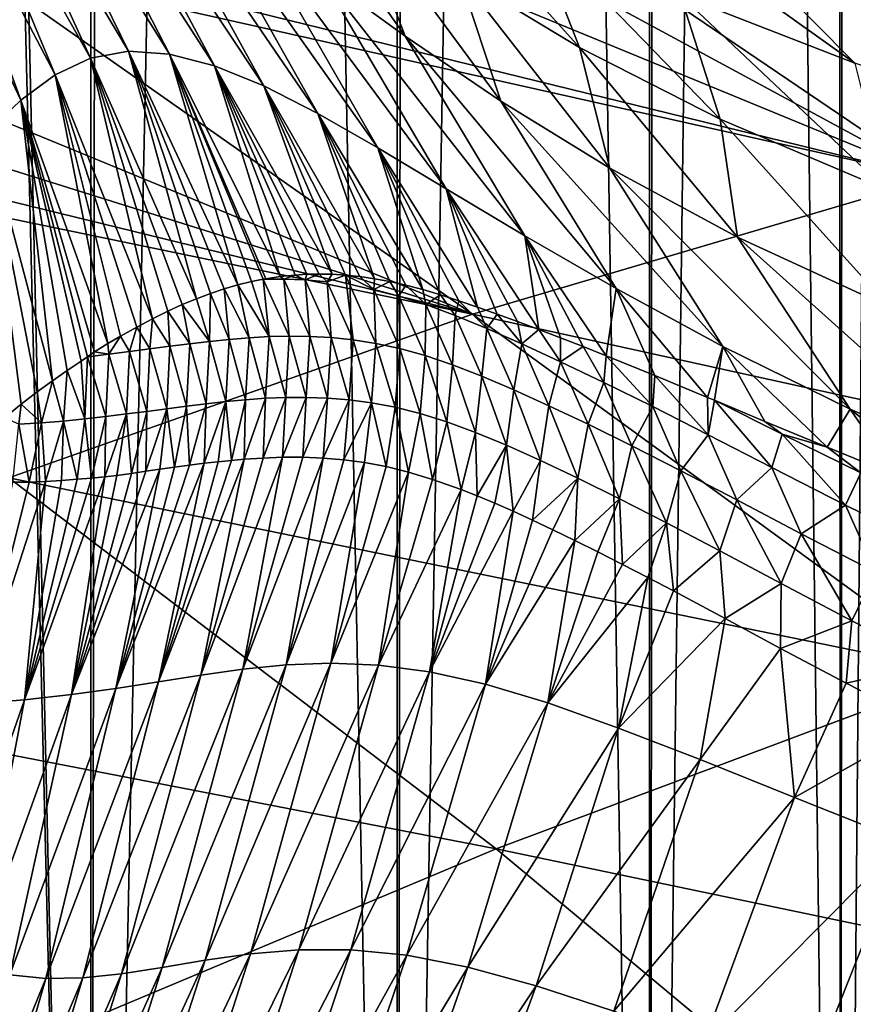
# Model space of a CAD drawing. Header units: metres. Extents: x -106 to 264, y -111 to 81.
# Tile 432 of 549: x 213.37 to 216.33, y 34.67 to 38.17. Entities that reach past the tile are written whole.
import ezdxf

# ---------------------------------------------------------------- set-up
doc = ezdxf.new("R2010")
doc.units = ezdxf.units.M
doc.layers.add('solid_20422013', color=7, linetype='CONTINUOUS')

msp = doc.modelspace()

# ---------------------------------------------------------------- linework, layer by layer
at = {"layer": 'solid_20422013'}
for points in [[(212.332138, 28.6, 11.699291), (213.616867, 28.6, 10.176958), (212.431763, 80.599998, 11.595023)], [(213.617081, 28.6, -10.176676), (212.332336, 28.6, -11.699088), (212.362701, 80.599998, -11.668878)], [(213.617081, 28.6, -10.176676), (212.362701, 80.599998, -11.668878), (213.625641, 80.599998, -10.165876)], [(213.616867, 28.6, 10.176958), (213.693375, 80.599998, 10.073905), (212.431763, 80.599998, 11.595023)], [(213.616867, 28.6, 10.176958), (214.706955, 28.6, 8.524329), (213.693375, 80.599998, 10.073905)], [(213.617081, 28.6, -10.176676), (213.625641, 80.599998, -10.165876), (214.703796, 80.599998, -8.528988)], [(214.707153, 28.6, -8.523974), (213.617081, 28.6, -10.176676), (214.703796, 80.599998, -8.528988)], [(214.706955, 28.6, 8.524329), (214.764145, 80.599998, 8.424852), (213.693375, 80.599998, 10.073905)], [(214.707153, 28.6, -8.523974), (214.703796, 80.599998, -8.528988), (215.596176, 80.599998, -6.762979)], [(214.706955, 28.6, 8.524329), (215.603226, 28.6, 6.74699), (214.764145, 80.599998, 8.424852)], [(215.603409, 28.6, -6.74657), (214.707153, 28.6, -8.523974), (215.596176, 80.599998, -6.762979)], [(215.603226, 28.6, 6.74699), (215.643997, 80.599998, 6.651483), (214.764145, 80.599998, 8.424852)], [(215.603409, 28.6, -6.74657), (215.596176, 80.599998, -6.762979), (216.271927, 80.599998, -4.917704)], [(215.603226, 28.6, 6.74699), (216.280167, 28.6, 4.890793), (215.643997, 80.599998, 6.651483)], [(216.280319, 28.6, -4.890322), (215.603409, 28.6, -6.74657), (216.271927, 80.599998, -4.917704)], [(216.280167, 28.6, 4.890793), (216.306488, 80.599998, 4.802981), (215.643997, 80.599998, 6.651483)], [(216.280319, 28.6, -4.890322), (216.271927, 80.599998, -4.917704), (216.733643, 80.599998, -2.992233)], [(216.280167, 28.6, 4.890793), (216.740433, 28.6, 2.955278), (216.306488, 80.599998, 4.802981)], [(216.740524, 28.6, -2.95477), (216.280319, 28.6, -4.890322), (216.733643, 80.599998, -2.992233)], [(216.740433, 28.6, 2.955278), (216.75386, 80.599998, 2.878128), (216.306488, 80.599998, 4.802981)], [(213.617691, 38.032314, 66.552559), (213.044495, 39.046223, 60.366653), (213.125137, 39.107082, 66.959908)], [(213.752319, 38.057129, 72.7192), (213.125137, 39.107082, 66.959908), (213.23262, 39.116253, 73.183121)], [(213.752319, 38.057129, 72.7192), (213.617691, 38.032314, 66.552559), (213.125137, 39.107082, 66.959908)], [(213.898422, 38.047234, 78.528458), (213.23262, 39.116253, 73.183121), (213.368317, 39.075317, 79.051506)], [(213.898422, 38.047234, 78.528458), (213.752319, 38.057129, 72.7192), (213.23262, 39.116253, 73.183121)], [(216.452286, 39.112495, 158.461594), (215.651917, 38.980938, 160.421265), (218.239243, 37.977776, 163.61705)], [(214.057907, 38.005306, 84.033554), (213.368317, 39.075317, 79.051506), (213.530807, 38.990345, 84.615692)], [(214.057907, 38.005306, 84.033554), (213.898422, 38.047234, 78.528458), (213.368317, 39.075317, 79.051506)], [(213.491623, 37.972954, 60.017895), (212.984863, 38.93922, 53.44453), (213.044495, 39.046223, 60.366653)], [(213.617691, 38.032314, 66.552559), (213.491623, 37.972954, 60.017895), (213.044495, 39.046223, 60.366653)], [(214.232666, 37.934093, 89.288734), (213.530807, 38.990345, 84.615692), (213.718658, 38.867474, 89.926849)], [(214.232666, 37.934093, 89.288734), (214.057907, 38.005306, 84.033554), (213.530807, 38.990345, 84.615692)], [(215.651917, 38.980938, 160.421265), (214.834793, 38.810173, 162.396957), (218.239243, 37.977776, 163.61705)], [(213.369843, 37.883064, 53.162056), (212.940002, 38.79232, 46.237568), (212.984863, 38.93922, 53.44453)], [(213.491623, 37.972954, 60.017895), (213.369843, 37.883064, 53.162056), (212.984863, 38.93922, 53.44453)], [(214.424591, 37.836327, 94.34787), (213.718658, 38.867474, 89.926849), (213.930481, 38.712826, 95.035347)], [(214.424591, 37.836327, 94.34787), (214.232666, 37.934093, 89.288734), (213.718658, 38.867474, 89.926849)], [(215.141022, 38.86441, 127.75309), (216.331726, 38.014317, 130.764633), (215.712769, 38.256413, 127.6987)], [(215.141022, 38.86441, 127.75309), (215.727844, 38.624527, 130.76767), (216.331726, 38.014317, 130.764633)], [(214.2146, 38.848026, 109.038879), (214.735214, 38.110905, 109.315933), (214.434372, 38.32967, 104.72863)], [(214.2146, 38.848026, 109.038879), (214.552475, 38.587524, 113.404549), (214.735214, 38.110905, 109.315933)], [(213.369843, 37.883064, 53.162056), (213.24791, 37.766994, 46.033226), (212.940002, 38.79232, 46.237568)], [(214.521881, 38.735996, 163.150024), (216.611008, 37.606918, 167.547653), (214.834793, 38.810173, 162.396957)], [(216.611008, 37.606918, 167.547653), (218.239243, 37.977776, 163.61705), (214.834793, 38.810173, 162.396957)], [(214.729172, 38.765556, 120.697327), (215.354004, 38.070992, 121.525307), (214.92659, 38.328129, 117.577553)], [(214.729172, 38.765556, 120.697327), (215.183746, 38.506844, 124.33709), (215.354004, 38.070992, 121.525307)], [(214.521881, 38.735996, 163.150024), (214.117538, 38.633446, 164.121201), (216.611008, 37.606918, 167.547653)], [(214.637924, 37.714203, 99.244743), (213.930481, 38.712826, 95.035347), (214.167618, 38.531929, 99.968628)], [(214.637924, 37.714203, 99.244743), (214.424591, 37.836327, 94.34787), (213.930481, 38.712826, 95.035347)], [(214.117538, 38.633446, 164.121201), (213.324615, 38.411762, 166.021194), (216.611008, 37.606918, 167.547653)], [(215.727844, 38.624527, 130.76767), (217.050339, 37.781887, 133.550156), (216.331726, 38.014317, 130.764633)], [(215.727844, 38.624527, 130.76767), (216.405029, 38.397038, 133.513123), (217.050339, 37.781887, 133.550156)], [(214.552475, 38.587524, 113.404549), (215.074631, 37.88047, 113.731018), (214.735214, 38.110905, 109.315933)], [(214.552475, 38.587524, 113.404549), (214.92659, 38.328129, 117.577553), (215.074631, 37.88047, 113.731018)], [(214.880295, 37.569096, 103.983131), (214.167618, 38.531929, 99.968628), (214.434372, 38.32967, 104.72863)], [(214.880295, 37.569096, 103.983131), (214.637924, 37.714203, 99.244743), (214.167618, 38.531929, 99.968628)], [(215.183746, 38.506844, 124.33709), (215.853516, 37.816551, 125.211639), (215.354004, 38.070992, 121.525307)], [(215.183746, 38.506844, 124.33709), (215.712769, 38.256413, 127.6987), (215.853516, 37.816551, 125.211639)], [(213.324615, 38.411762, 166.021194), (213.193924, 38.372753, 166.333832), (216.611008, 37.606918, 167.547653)], [(213.193924, 38.372753, 166.333832), (212.482315, 38.14883, 168.033554), (214.973557, 37.123665, 171.451981)], [(216.611008, 37.606918, 167.547653), (213.193924, 38.372753, 166.333832), (214.973557, 37.123665, 171.451981)], [(215.159637, 37.402321, 108.5644), (214.434372, 38.32967, 104.72863), (214.735214, 38.110905, 109.315933)], [(215.159637, 37.402321, 108.5644), (214.880295, 37.569096, 103.983131), (214.434372, 38.32967, 104.72863)], [(214.92659, 38.328129, 117.577553), (215.461807, 37.642162, 117.960869), (215.074631, 37.88047, 113.731018)], [(214.92659, 38.328129, 117.577553), (215.354004, 38.070992, 121.525307), (215.461807, 37.642162, 117.960869)], [(215.712769, 38.256413, 127.6987), (216.443893, 37.565262, 128.600708), (215.853516, 37.816551, 125.211639)], [(215.712769, 38.256413, 127.6987), (216.331726, 38.014317, 130.764633), (216.443893, 37.565262, 128.600708)], [(212.482315, 38.14883, 168.033554), (212.102707, 38.021812, 168.938232), (214.973557, 37.123665, 171.451981)], [(215.483887, 37.215187, 112.989876), (214.735214, 38.110905, 109.315933), (215.074631, 37.88047, 113.731018)], [(215.483887, 37.215187, 112.989876), (215.159637, 37.402321, 108.5644), (214.735214, 38.110905, 109.315933)], [(213.993912, 37.17873, 67.005432), (213.617691, 38.032314, 66.552559), (213.752319, 38.057129, 72.7192)], [(214.140701, 37.227909, 72.951797), (213.752319, 38.057129, 72.7192), (213.898422, 38.047234, 78.528458)], [(214.043732, 37.197559, 69.041878), (213.993912, 37.17873, 67.005432), (213.752319, 38.057129, 72.7192)], [(214.092468, 37.213955, 71.0186), (214.043732, 37.197559, 69.041878), (213.752319, 38.057129, 72.7192)], [(214.140701, 37.227909, 72.951797), (214.092468, 37.213955, 71.0186), (213.752319, 38.057129, 72.7192)], [(215.354004, 38.070992, 121.525307), (215.915268, 37.39769, 121.96553), (215.461807, 37.642162, 117.960869)], [(215.354004, 38.070992, 121.525307), (215.853516, 37.816551, 125.211639), (215.915268, 37.39769, 121.96553)], [(212.102707, 38.021812, 168.938232), (211.770248, 37.906403, 169.729523), (214.973557, 37.123665, 171.451981)], [(213.838013, 37.107922, 60.597054), (213.491623, 37.972954, 60.017895), (213.617691, 38.032314, 66.552559)], [(213.891617, 37.134693, 62.80751), (213.838013, 37.107922, 60.597054), (213.617691, 38.032314, 66.552559)], [(213.943375, 37.158024, 64.935127), (213.891617, 37.134693, 62.80751), (213.617691, 38.032314, 66.552559)], [(213.993912, 37.17873, 67.005432), (213.943375, 37.158024, 64.935127), (213.617691, 38.032314, 66.552559)], [(214.290924, 37.257633, 78.793854), (213.898422, 38.047234, 78.528458), (214.057907, 38.005306, 84.033554)], [(214.189545, 37.239853, 74.883598), (214.140701, 37.227909, 72.951797), (213.898422, 38.047234, 78.528458)], [(214.230469, 37.248264, 76.481178), (214.189545, 37.239853, 74.883598), (213.898422, 38.047234, 78.528458)], [(214.239792, 37.24995, 76.842003), (214.230469, 37.248264, 76.481178), (213.898422, 38.047234, 78.528458)], [(214.290924, 37.257633, 78.793854), (214.239792, 37.24995, 76.842003), (213.898422, 38.047234, 78.528458)], [(214.474915, 37.265503, 85.441551), (214.057907, 38.005306, 84.033554), (214.232666, 37.934093, 89.288734)], [(214.34375, 37.26297, 80.765114), (214.290924, 37.257633, 78.793854), (214.057907, 38.005306, 84.033554)], [(214.385178, 37.265457, 82.278023), (214.34375, 37.26297, 80.765114), (214.057907, 38.005306, 84.033554)], [(214.428772, 37.266483, 83.836769), (214.385178, 37.265457, 82.278023), (214.057907, 38.005306, 84.033554)], [(214.474915, 37.265503, 85.441551), (214.428772, 37.266483, 83.836769), (214.057907, 38.005306, 84.033554)], [(213.678543, 37.01955, 54.107204), (213.369843, 37.883064, 53.162056), (213.491623, 37.972954, 60.017895)], [(213.723755, 37.046299, 55.934456), (213.678543, 37.01955, 54.107204), (213.491623, 37.972954, 60.017895)], [(213.782059, 37.078465, 58.303032), (213.723755, 37.046299, 55.934456), (213.491623, 37.972954, 60.017895)], [(213.838013, 37.107922, 60.597054), (213.782059, 37.078465, 58.303032), (213.491623, 37.972954, 60.017895)], [(214.626221, 37.249809, 90.391891), (214.232666, 37.934093, 89.288734), (214.424591, 37.836327, 94.34787)], [(214.523392, 37.262424, 87.078575), (214.474915, 37.265503, 85.441551), (214.232666, 37.934093, 89.288734)], [(214.573914, 37.257214, 88.733482), (214.523392, 37.262424, 87.078575), (214.232666, 37.934093, 89.288734)], [(214.626221, 37.249809, 90.391891), (214.573914, 37.257214, 88.733482), (214.232666, 37.934093, 89.288734)], [(211.770248, 37.906403, 169.729523), (211.557007, 37.830429, 170.236343), (214.973557, 37.123665, 171.451981)], [(213.482025, 36.887585, 46.355404), (213.24791, 37.766994, 46.033226), (213.369843, 37.883064, 53.162056)], [(213.534027, 36.923862, 48.359325), (213.482025, 36.887585, 46.355404), (213.369843, 37.883064, 53.162056)], [(213.58403, 36.957684, 50.31839), (213.534027, 36.923862, 48.359325), (213.369843, 37.883064, 53.162056)], [(213.60701, 36.97308, 51.230354), (213.58403, 36.957684, 50.31839), (213.369843, 37.883064, 53.162056)], [(213.632065, 36.989891, 52.234928), (213.60701, 36.97308, 51.230354), (213.369843, 37.883064, 53.162056)], [(213.678543, 37.01955, 54.107204), (213.632065, 36.989891, 52.234928), (213.369843, 37.883064, 53.162056)], [(215.863297, 37.00927, 117.250626), (215.074631, 37.88047, 113.731018), (215.461807, 37.642162, 117.960869)], [(215.863297, 37.00927, 117.250626), (215.483887, 37.215187, 112.989876), (215.074631, 37.88047, 113.731018)], [(214.973557, 37.123665, 171.451981), (211.557007, 37.830429, 170.236343), (213.326752, 36.543602, 175.343552)], [(214.797729, 37.21106, 95.409958), (214.424591, 37.836327, 94.34787), (214.637924, 37.714203, 99.244743)], [(214.680298, 37.240059, 92.047409), (214.626221, 37.249809, 90.391891), (214.424591, 37.836327, 94.34787)], [(214.737503, 37.227104, 93.724678), (214.680298, 37.240059, 92.047409), (214.424591, 37.836327, 94.34787)], [(214.797729, 37.21106, 95.409958), (214.737503, 37.227104, 93.724678), (214.424591, 37.836327, 94.34787)], [(215.853516, 37.816551, 125.211639), (216.454605, 37.14851, 125.701843), (215.915268, 37.39769, 121.96553)], [(215.853516, 37.816551, 125.211639), (216.443893, 37.565262, 128.600708), (216.454605, 37.14851, 125.701843)], [(213.371338, 36.804272, 42.2034), (213.311813, 36.75655, 40.052525), (213.24791, 37.766994, 46.033226)], [(213.427887, 36.847996, 44.304226), (213.371338, 36.804272, 42.2034), (213.24791, 37.766994, 46.033226)], [(213.482025, 36.887585, 46.355404), (213.427887, 36.847996, 44.304226), (213.24791, 37.766994, 46.033226)], [(214.991959, 37.148983, 100.325111), (214.637924, 37.714203, 99.244743), (214.880295, 37.569096, 103.983131)], [(214.860565, 37.192337, 97.083427), (214.797729, 37.21106, 95.409958), (214.637924, 37.714203, 99.244743)], [(214.9254, 37.171501, 98.725311), (214.860565, 37.192337, 97.083427), (214.637924, 37.714203, 99.244743)], [(214.991959, 37.148983, 100.325111), (214.9254, 37.171501, 98.725311), (214.637924, 37.714203, 99.244743)], [(216.315582, 36.786957, 121.30542), (215.461807, 37.642162, 117.960869), (215.915268, 37.39769, 121.96553)], [(216.315582, 36.786957, 121.30542), (215.863297, 37.00927, 117.250626), (215.461807, 37.642162, 117.960869)], [(216.611008, 37.606918, 167.547653), (214.973557, 37.123665, 171.451981), (218.367233, 36.376976, 172.639648)], [(215.209229, 37.069431, 104.973808), (214.880295, 37.569096, 103.983131), (215.159637, 37.402321, 108.5644)], [(215.061493, 37.124325, 101.903854), (214.991959, 37.148983, 100.325111), (214.880295, 37.569096, 103.983131)], [(215.133972, 37.097736, 103.456284), (215.061493, 37.124325, 101.903854), (214.880295, 37.569096, 103.983131)], [(215.209229, 37.069431, 104.973808), (215.133972, 37.097736, 103.456284), (214.880295, 37.569096, 103.983131)], [(215.448669, 36.976517, 109.249695), (215.159637, 37.402321, 108.5644), (215.483887, 37.215187, 112.989876)], [(215.286911, 37.03968, 106.447823), (215.209229, 37.069431, 104.973808), (215.159637, 37.402321, 108.5644)], [(215.366638, 37.008759, 107.871758), (215.286911, 37.03968, 106.447823), (215.159637, 37.402321, 108.5644)], [(215.448669, 36.976517, 109.249695), (215.366638, 37.008759, 107.871758), (215.159637, 37.402321, 108.5644)], [(216.859894, 36.550812, 125.106682), (215.915268, 37.39769, 121.96553), (216.454605, 37.14851, 125.701843)], [(216.859894, 36.550812, 125.106682), (216.315582, 36.786957, 121.30542), (215.915268, 37.39769, 121.96553)], [(214.239792, 37.24995, 76.842003), (214.290924, 37.257633, 78.793854), (214.304306, 37.248295, 79.117699)], [(214.304306, 37.248295, 79.117699), (214.290924, 37.257633, 78.793854), (214.34375, 37.26297, 80.765114)], [(214.379807, 37.2453, 81.754616), (214.304306, 37.248295, 79.117699), (214.34375, 37.26297, 80.765114)], [(214.379807, 37.2453, 81.754616), (214.34375, 37.26297, 80.765114), (214.385178, 37.265457, 82.278023)], [(214.379807, 37.2453, 81.754616), (214.385178, 37.265457, 82.278023), (214.428772, 37.266483, 83.836769)], [(214.457596, 37.238628, 84.391449), (214.379807, 37.2453, 81.754616), (214.428772, 37.266483, 83.836769)], [(214.457596, 37.238628, 84.391449), (214.428772, 37.266483, 83.836769), (214.474915, 37.265503, 85.441551)], [(214.523392, 37.262424, 87.078575), (214.457596, 37.238628, 84.391449), (214.474915, 37.265503, 85.441551)], [(214.549591, 37.032711, 85.2192), (214.457596, 37.238628, 84.391449), (214.523392, 37.262424, 87.078575)], [(214.623138, 37.211258, 89.664787), (214.523392, 37.262424, 87.078575), (214.573914, 37.257214, 88.733482)], [(214.630615, 37.02018, 87.833565), (214.523392, 37.262424, 87.078575), (214.623138, 37.211258, 89.664787)], [(214.630615, 37.02018, 87.833565), (214.549591, 37.032711, 85.2192), (214.523392, 37.262424, 87.078575)], [(214.623138, 37.211258, 89.664787), (214.573914, 37.257214, 88.733482), (214.626221, 37.249809, 90.391891)], [(214.180374, 37.040237, 72.145325), (214.092468, 37.213955, 71.0186), (214.140701, 37.227909, 72.951797)], [(214.251297, 37.044193, 74.760277), (214.140701, 37.227909, 72.951797), (214.189545, 37.239853, 74.883598)], [(214.251297, 37.044193, 74.760277), (214.180374, 37.040237, 72.145325), (214.140701, 37.227909, 72.951797)], [(214.251297, 37.044193, 74.760277), (214.189545, 37.239853, 74.883598), (214.230469, 37.248264, 76.481178)], [(214.304306, 37.248295, 79.117699), (214.230469, 37.248264, 76.481178), (214.239792, 37.24995, 76.842003)], [(214.323212, 37.045895, 77.37516), (214.230469, 37.248264, 76.481178), (214.304306, 37.248295, 79.117699)], [(214.323212, 37.045895, 77.37516), (214.251297, 37.044193, 74.760277), (214.230469, 37.248264, 76.481178)], [(214.396545, 37.044891, 79.98996), (214.304306, 37.248295, 79.117699), (214.379807, 37.2453, 81.754616)], [(214.396545, 37.044891, 79.98996), (214.323212, 37.045895, 77.37516), (214.304306, 37.248295, 79.117699)], [(214.471802, 37.040707, 82.604652), (214.379807, 37.2453, 81.754616), (214.457596, 37.238628, 84.391449)], [(214.471802, 37.040707, 82.604652), (214.396545, 37.044891, 79.98996), (214.379807, 37.2453, 81.754616)], [(214.549591, 37.032711, 85.2192), (214.471802, 37.040707, 82.604652), (214.457596, 37.238628, 84.391449)], [(214.623138, 37.211258, 89.664787), (214.626221, 37.249809, 90.391891), (214.680298, 37.240059, 92.047409)], [(214.712784, 37.188377, 92.301147), (214.623138, 37.211258, 89.664787), (214.680298, 37.240059, 92.047409)], [(214.712784, 37.188377, 92.301147), (214.680298, 37.240059, 92.047409), (214.737503, 37.227104, 93.724678)], [(214.808594, 37.157887, 94.937149), (214.712784, 37.188377, 92.301147), (214.737503, 37.227104, 93.724678)], [(214.808594, 37.157887, 94.937149), (214.737503, 37.227104, 93.724678), (214.797729, 37.21106, 95.409958)], [(214.039932, 37.027271, 66.915314), (213.993912, 37.17873, 67.005432), (214.043732, 37.197559, 69.041878)], [(214.110031, 37.034458, 69.530334), (214.039932, 37.027271, 66.915314), (214.043732, 37.197559, 69.041878)], [(214.110031, 37.034458, 69.530334), (214.043732, 37.197559, 69.041878), (214.092468, 37.213955, 71.0186)], [(214.180374, 37.040237, 72.145325), (214.110031, 37.034458, 69.530334), (214.092468, 37.213955, 71.0186)], [(214.715729, 37.002087, 90.447685), (214.623138, 37.211258, 89.664787), (214.712784, 37.188377, 92.301147)], [(214.715729, 37.002087, 90.447685), (214.630615, 37.02018, 87.833565), (214.623138, 37.211258, 89.664787)], [(214.805954, 36.97715, 93.061455), (214.712784, 37.188377, 92.301147), (214.808594, 37.157887, 94.937149)], [(214.805954, 36.97715, 93.061455), (214.715729, 37.002087, 90.447685), (214.712784, 37.188377, 92.301147)], [(214.808594, 37.157887, 94.937149), (214.797729, 37.21106, 95.409958), (214.860565, 37.192337, 97.083427)], [(214.912064, 37.119534, 97.572571), (214.808594, 37.157887, 94.937149), (214.860565, 37.192337, 97.083427)], [(214.912064, 37.119534, 97.572571), (214.860565, 37.192337, 97.083427), (214.9254, 37.171501, 98.725311)], [(215.621353, 36.906918, 111.889824), (215.448669, 36.976517, 109.249695), (215.483887, 37.215187, 112.989876)], [(215.808823, 36.828835, 114.407257), (215.483887, 37.215187, 112.989876), (215.863297, 37.00927, 117.250626)], [(215.808823, 36.828835, 114.407257), (215.621353, 36.906918, 111.889824), (215.483887, 37.215187, 112.989876)], [(213.969711, 37.019073, 64.300278), (213.891617, 37.134693, 62.80751), (213.943375, 37.158024, 64.935127)], [(214.039932, 37.027271, 66.915314), (213.943375, 37.158024, 64.935127), (213.993912, 37.17873, 67.005432)], [(214.039932, 37.027271, 66.915314), (213.969711, 37.019073, 64.300278), (213.943375, 37.158024, 64.935127)], [(214.902496, 36.944553, 95.674759), (214.805954, 36.97715, 93.061455), (214.808594, 37.157887, 94.937149)], [(214.902496, 36.944553, 95.674759), (214.808594, 37.157887, 94.937149), (214.912064, 37.119534, 97.572571)], [(215.024872, 37.073189, 100.207222), (214.912064, 37.119534, 97.572571), (214.9254, 37.171501, 98.725311)], [(215.024872, 37.073189, 100.207222), (214.9254, 37.171501, 98.725311), (214.991959, 37.148983, 100.325111)], [(215.024872, 37.073189, 100.207222), (214.991959, 37.148983, 100.325111), (215.061493, 37.124325, 101.903854)], [(214.973557, 37.123665, 171.451981), (213.326752, 36.543602, 175.343552), (216.72496, 35.849876, 176.538177)], [(213.899078, 37.010174, 61.685234), (213.838013, 37.107922, 60.597054), (213.891617, 37.134693, 62.80751)], [(213.969711, 37.019073, 64.300278), (213.899078, 37.010174, 61.685234), (213.891617, 37.134693, 62.80751)], [(215.006805, 36.904133, 98.28743), (214.902496, 36.944553, 95.674759), (214.912064, 37.119534, 97.572571)], [(215.006805, 36.904133, 98.28743), (214.912064, 37.119534, 97.572571), (215.024872, 37.073189, 100.207222)], [(218.367233, 36.376976, 172.639648), (214.973557, 37.123665, 171.451981), (216.72496, 35.849876, 176.538177)], [(215.148895, 37.018639, 102.840988), (215.024872, 37.073189, 100.207222), (215.061493, 37.124325, 101.903854)], [(215.148895, 37.018639, 102.840988), (215.061493, 37.124325, 101.903854), (215.133972, 37.097736, 103.456284)], [(213.755463, 36.99139, 56.455154), (213.723755, 37.046299, 55.934456), (213.782059, 37.078465, 58.303032)], [(213.827759, 37.000854, 59.07019), (213.755463, 36.99139, 56.455154), (213.782059, 37.078465, 58.303032)], [(213.827759, 37.000854, 59.07019), (213.782059, 37.078465, 58.303032), (213.838013, 37.107922, 60.597054)], [(213.899078, 37.010174, 61.685234), (213.827759, 37.000854, 59.07019), (213.838013, 37.107922, 60.597054)], [(215.148895, 37.018639, 102.840988), (215.133972, 37.097736, 103.456284), (215.209229, 37.069431, 104.973808)], [(213.681915, 36.982002, 53.840145), (213.678543, 37.01955, 54.107204), (213.723755, 37.046299, 55.934456)], [(213.755463, 36.99139, 56.455154), (213.681915, 36.982002, 53.840145), (213.723755, 37.046299, 55.934456)], [(214.251297, 37.044193, 74.760277), (214.238937, 36.825314, 73.374382), (214.180374, 37.040237, 72.145325)], [(214.251297, 37.044193, 74.760277), (214.310593, 36.82822, 76.022057), (214.238937, 36.825314, 73.374382)], [(214.323212, 37.045895, 77.37516), (214.310593, 36.82822, 76.022057), (214.251297, 37.044193, 74.760277)], [(214.323212, 37.045895, 77.37516), (214.383591, 36.828609, 78.669624), (214.310593, 36.82822, 76.022057)], [(214.396545, 37.044891, 79.98996), (214.383591, 36.828609, 78.669624), (214.323212, 37.045895, 77.37516)], [(214.396545, 37.044891, 79.98996), (214.458405, 36.826004, 81.317055), (214.383591, 36.828609, 78.669624)], [(214.471802, 37.040707, 82.604652), (214.458405, 36.826004, 81.317055), (214.396545, 37.044891, 79.98996)], [(215.120529, 36.855724, 100.8993), (215.006805, 36.904133, 98.28743), (215.024872, 37.073189, 100.207222)], [(215.120529, 36.855724, 100.8993), (215.024872, 37.073189, 100.207222), (215.148895, 37.018639, 102.840988)], [(215.286453, 36.955238, 105.473671), (215.148895, 37.018639, 102.840988), (215.209229, 37.069431, 104.973808)], [(215.286453, 36.955238, 105.473671), (215.209229, 37.069431, 104.973808), (215.286911, 37.03968, 106.447823)], [(213.681915, 36.982002, 53.840145), (213.632065, 36.989891, 52.234928), (213.678543, 37.01955, 54.107204)], [(213.899078, 37.010174, 61.685234), (213.887985, 36.788395, 60.134972), (213.827759, 37.000854, 59.07019)], [(213.899078, 37.010174, 61.685234), (213.958282, 36.797466, 62.78294), (213.887985, 36.788395, 60.134972)], [(213.969711, 37.019073, 64.300278), (213.958282, 36.797466, 62.78294), (213.899078, 37.010174, 61.685234)], [(213.969711, 37.019073, 64.300278), (214.028229, 36.80603, 65.430878), (213.958282, 36.797466, 62.78294)], [(214.039932, 37.027271, 66.915314), (214.028229, 36.80603, 65.430878), (213.969711, 37.019073, 64.300278)], [(214.039932, 37.027271, 66.915314), (214.098099, 36.813782, 68.078773), (214.028229, 36.80603, 65.430878)], [(214.110031, 37.034458, 69.530334), (214.098099, 36.813782, 68.078773), (214.039932, 37.027271, 66.915314)], [(214.110031, 37.034458, 69.530334), (214.168228, 36.820354, 70.726608), (214.098099, 36.813782, 68.078773)], [(214.180374, 37.040237, 72.145325), (214.168228, 36.820354, 70.726608), (214.110031, 37.034458, 69.530334)], [(214.180374, 37.040237, 72.145325), (214.238937, 36.825314, 73.374382), (214.168228, 36.820354, 70.726608)], [(214.471802, 37.040707, 82.604652), (214.535553, 36.819843, 83.964317), (214.458405, 36.826004, 81.317055)], [(214.549591, 37.032711, 85.2192), (214.535553, 36.819843, 83.964317), (214.471802, 37.040707, 82.604652)], [(214.549591, 37.032711, 85.2192), (214.615707, 36.809399, 86.611343), (214.535553, 36.819843, 83.964317)], [(214.630615, 37.02018, 87.833565), (214.615707, 36.809399, 86.611343), (214.549591, 37.032711, 85.2192)], [(214.630615, 37.02018, 87.833565), (214.699615, 36.793808, 89.25808), (214.615707, 36.809399, 86.611343)], [(214.715729, 37.002087, 90.447685), (214.699615, 36.793808, 89.25808), (214.630615, 37.02018, 87.833565)], [(215.245499, 36.799065, 103.510193), (215.120529, 36.855724, 100.8993), (215.148895, 37.018639, 102.840988)], [(215.245499, 36.799065, 103.510193), (215.148895, 37.018639, 102.840988), (215.286453, 36.955238, 105.473671)], [(215.286453, 36.955238, 105.473671), (215.286911, 37.03968, 106.447823), (215.366638, 37.008759, 107.871758)], [(215.440353, 36.881641, 108.104927), (215.286453, 36.955238, 105.473671), (215.366638, 37.008759, 107.871758)], [(215.440353, 36.881641, 108.104927), (215.366638, 37.008759, 107.871758), (215.448669, 36.976517, 109.249695)], [(215.833267, 36.818562, 114.712532), (215.808823, 36.828835, 114.407257), (215.863297, 37.00927, 117.250626)], [(216.011734, 36.743652, 116.796898), (215.833267, 36.818562, 114.712532), (215.863297, 37.00927, 117.250626)], [(216.233337, 36.651508, 119.068878), (215.863297, 37.00927, 117.250626), (216.315582, 36.786957, 121.30542)], [(216.233337, 36.651508, 119.068878), (216.011734, 36.743652, 116.796898), (215.863297, 37.00927, 117.250626)], [(213.597748, 36.752491, 49.542988), (213.58403, 36.957684, 50.31839), (213.60701, 36.97308, 51.230354)], [(213.597748, 36.752491, 49.542988), (213.60701, 36.97308, 51.230354), (213.672165, 36.760933, 52.190979)], [(213.681915, 36.982002, 53.840145), (213.60701, 36.97308, 51.230354), (213.632065, 36.989891, 52.234928)], [(213.681915, 36.982002, 53.840145), (213.672165, 36.760933, 52.190979), (213.60701, 36.97308, 51.230354)], [(213.681915, 36.982002, 53.840145), (213.745193, 36.769882, 54.838982), (213.672165, 36.760933, 52.190979)], [(213.755463, 36.99139, 56.455154), (213.745193, 36.769882, 54.838982), (213.681915, 36.982002, 53.840145)], [(213.755463, 36.99139, 56.455154), (213.817032, 36.779114, 57.486984), (213.745193, 36.769882, 54.838982)], [(213.827759, 37.000854, 59.07019), (213.817032, 36.779114, 57.486984), (213.755463, 36.99139, 56.455154)], [(213.827759, 37.000854, 59.07019), (213.887985, 36.788395, 60.134972), (213.817032, 36.779114, 57.486984)], [(214.715729, 37.002087, 90.447685), (214.788208, 36.77179, 91.904434), (214.699615, 36.793808, 89.25808)], [(214.805954, 36.97715, 93.061455), (214.788208, 36.77179, 91.904434), (214.715729, 37.002087, 90.447685)], [(214.805954, 36.97715, 93.061455), (214.882568, 36.742157, 94.550308), (214.788208, 36.77179, 91.904434)], [(214.902496, 36.944553, 95.674759), (214.882568, 36.742157, 94.550308), (214.805954, 36.97715, 93.061455)], [(215.613922, 36.795902, 110.734329), (215.440353, 36.881641, 108.104927), (215.448669, 36.976517, 109.249695)], [(215.613922, 36.795902, 110.734329), (215.448669, 36.976517, 109.249695), (215.621353, 36.906918, 111.889824)], [(213.597748, 36.752491, 49.542988), (213.534027, 36.923862, 48.359325), (213.58403, 36.957684, 50.31839)], [(214.902496, 36.944553, 95.674759), (214.984055, 36.704536, 97.195595), (214.882568, 36.742157, 94.550308)], [(215.006805, 36.904133, 98.28743), (214.984055, 36.704536, 97.195595), (214.902496, 36.944553, 95.674759)], [(215.384079, 36.733307, 106.11982), (215.245499, 36.799065, 103.510193), (215.286453, 36.955238, 105.473671)], [(215.384079, 36.733307, 106.11982), (215.286453, 36.955238, 105.473671), (215.440353, 36.881641, 108.104927)], [(213.521637, 36.744858, 46.89502), (213.482025, 36.887585, 46.355404), (213.534027, 36.923862, 48.359325)], [(213.521637, 36.744858, 46.89502), (213.534027, 36.923862, 48.359325), (213.597748, 36.752491, 49.542988)], [(215.006805, 36.904133, 98.28743), (215.094208, 36.658783, 99.840179), (214.984055, 36.704536, 97.195595)], [(215.120529, 36.855724, 100.8993), (215.094208, 36.658783, 99.840179), (215.006805, 36.904133, 98.28743)], [(215.811066, 36.695805, 113.361153), (215.613922, 36.795902, 110.734329), (215.621353, 36.906918, 111.889824)], [(215.811066, 36.695805, 113.361153), (215.621353, 36.906918, 111.889824), (215.808823, 36.828835, 114.407257)], [(213.443573, 36.738453, 44.247093), (213.427887, 36.847996, 44.304226), (213.482025, 36.887585, 46.355404)], [(213.443573, 36.738453, 44.247093), (213.482025, 36.887585, 46.355404), (213.521637, 36.744858, 46.89502)], [(215.539124, 36.657036, 108.727798), (215.384079, 36.733307, 106.11982), (215.440353, 36.881641, 108.104927)], [(215.539124, 36.657036, 108.727798), (215.440353, 36.881641, 108.104927), (215.613922, 36.795902, 110.734329)], [(213.443573, 36.738453, 44.247093), (213.371338, 36.804272, 42.2034), (213.427887, 36.847996, 44.304226)], [(215.120529, 36.855724, 100.8993), (215.214752, 36.604679, 102.483833), (215.094208, 36.658783, 99.840179)], [(215.245499, 36.799065, 103.510193), (215.214752, 36.604679, 102.483833), (215.120529, 36.855724, 100.8993)], [(213.363297, 36.7337, 41.59922), (213.311813, 36.75655, 40.052525), (213.371338, 36.804272, 42.2034)], [(213.363297, 36.7337, 41.59922), (213.371338, 36.804272, 42.2034), (213.443573, 36.738453, 44.247093)], [(213.887985, 36.788395, 60.134972), (213.958282, 36.797466, 62.78294), (213.916031, 36.581348, 61.845913)], [(213.958282, 36.797466, 62.78294), (213.968674, 36.588398, 63.8759), (213.916031, 36.581348, 61.845913)], [(213.958282, 36.797466, 62.78294), (214.028229, 36.80603, 65.430878), (213.968674, 36.588398, 63.8759)], [(214.028229, 36.80603, 65.430878), (214.020477, 36.594902, 65.873596), (213.968674, 36.588398, 63.8759)], [(214.098099, 36.813782, 68.078773), (214.070313, 36.600498, 67.793091), (214.020477, 36.594902, 65.873596)], [(214.028229, 36.80603, 65.430878), (214.098099, 36.813782, 68.078773), (214.020477, 36.594902, 65.873596)], [(214.098099, 36.813782, 68.078773), (214.117462, 36.605103, 69.602104), (214.070313, 36.600498, 67.793091)], [(214.098099, 36.813782, 68.078773), (214.168228, 36.820354, 70.726608), (214.117462, 36.605103, 69.602104)], [(214.168228, 36.820354, 70.726608), (214.16275, 36.608997, 71.328491), (214.117462, 36.605103, 69.602104)], [(214.238937, 36.825314, 73.374382), (214.22995, 36.613468, 73.864342), (214.16275, 36.608997, 71.328491)], [(214.168228, 36.820354, 70.726608), (214.238937, 36.825314, 73.374382), (214.16275, 36.608997, 71.328491)], [(214.310593, 36.82822, 76.022057), (214.2995, 36.615925, 76.44783), (214.22995, 36.613468, 73.864342)], [(214.238937, 36.825314, 73.374382), (214.310593, 36.82822, 76.022057), (214.22995, 36.613468, 73.864342)], [(214.383591, 36.828609, 78.669624), (214.371292, 36.616127, 79.056236), (214.2995, 36.615925, 76.44783)], [(214.310593, 36.82822, 76.022057), (214.383591, 36.828609, 78.669624), (214.2995, 36.615925, 76.44783)], [(214.383591, 36.828609, 78.669624), (214.458405, 36.826004, 81.317055), (214.371292, 36.616127, 79.056236)], [(214.458405, 36.826004, 81.317055), (214.443924, 36.613274, 81.627159), (214.371292, 36.616127, 79.056236)], [(214.458405, 36.826004, 81.317055), (214.535553, 36.819843, 83.964317), (214.443924, 36.613274, 81.627159)], [(214.535553, 36.819843, 83.964317), (214.516602, 36.607143, 84.12117), (214.443924, 36.613274, 81.627159)], [(214.535553, 36.819843, 83.964317), (214.615707, 36.809399, 86.611343), (214.516602, 36.607143, 84.12117)], [(214.615707, 36.809399, 86.611343), (214.590576, 36.597534, 86.569588), (214.516602, 36.607143, 84.12117)], [(214.615707, 36.809399, 86.611343), (214.667709, 36.582973, 89.018875), (214.590576, 36.597534, 86.569588)], [(214.615707, 36.809399, 86.611343), (214.699615, 36.793808, 89.25808), (214.667709, 36.582973, 89.018875)], [(215.245499, 36.799065, 103.510193), (215.347839, 36.541664, 105.126266), (215.214752, 36.604679, 102.483833)], [(215.384079, 36.733307, 106.11982), (215.347839, 36.541664, 105.126266), (215.245499, 36.799065, 103.510193)], [(215.811066, 36.695805, 113.361153), (215.808823, 36.828835, 114.407257), (215.833267, 36.818562, 114.712532)], [(216.036896, 36.579456, 115.984138), (215.811066, 36.695805, 113.361153), (215.833267, 36.818562, 114.712532)], [(216.073578, 36.697914, 117.278976), (215.833267, 36.818562, 114.712532), (216.011734, 36.743652, 116.796898)], [(216.036896, 36.579456, 115.984138), (215.833267, 36.818562, 114.712532), (216.073578, 36.697914, 117.278976)], [(213.745193, 36.769882, 54.838982), (213.711075, 36.550961, 54.041904), (213.668411, 36.54641, 52.439922)], [(213.672165, 36.760933, 52.190979), (213.745193, 36.769882, 54.838982), (213.668411, 36.54641, 52.439922)], [(213.745193, 36.769882, 54.838982), (213.763382, 36.558311, 56.015415), (213.711075, 36.550961, 54.041904)], [(213.745193, 36.769882, 54.838982), (213.817032, 36.779114, 57.486984), (213.763382, 36.558311, 56.015415)], [(213.817032, 36.779114, 57.486984), (213.81337, 36.56641, 57.909973), (213.763382, 36.558311, 56.015415)], [(213.887985, 36.788395, 60.134972), (213.863785, 36.574207, 59.8353), (213.81337, 36.56641, 57.909973)], [(213.817032, 36.779114, 57.486984), (213.887985, 36.788395, 60.134972), (213.81337, 36.56641, 57.909973)], [(213.887985, 36.788395, 60.134972), (213.916031, 36.581348, 61.845913), (213.863785, 36.574207, 59.8353)], [(214.699615, 36.793808, 89.25808), (214.746674, 36.563488, 91.407928), (214.667709, 36.582973, 89.018875)], [(214.699615, 36.793808, 89.25808), (214.788208, 36.77179, 91.904434), (214.746674, 36.563488, 91.407928)], [(214.788208, 36.77179, 91.904434), (214.832199, 36.537724, 93.853294), (214.746674, 36.563488, 91.407928)], [(214.788208, 36.77179, 91.904434), (214.882568, 36.742157, 94.550308), (214.832199, 36.537724, 93.853294)], [(215.713943, 36.568218, 111.333611), (215.539124, 36.657036, 108.727798), (215.613922, 36.795902, 110.734329)], [(215.713943, 36.568218, 111.333611), (215.613922, 36.795902, 110.734329), (215.811066, 36.695805, 113.361153)], [(216.476486, 36.552849, 121.230949), (216.233337, 36.651508, 119.068878), (216.315582, 36.786957, 121.30542)], [(216.742111, 36.449379, 123.279892), (216.315582, 36.786957, 121.30542), (216.859894, 36.550812, 125.106682)], [(216.742111, 36.449379, 123.279892), (216.476486, 36.552849, 121.230949), (216.315582, 36.786957, 121.30542)], [(213.363297, 36.7337, 41.59922), (213.399048, 36.527691, 42.729557), (213.341309, 36.527428, 40.753448)], [(213.363297, 36.7337, 41.59922), (213.443573, 36.738453, 44.247093), (213.399048, 36.527691, 42.729557)], [(213.443573, 36.738453, 44.247093), (213.457214, 36.529949, 44.758671), (213.399048, 36.527691, 42.729557)], [(213.443573, 36.738453, 44.247093), (213.521637, 36.744858, 46.89502), (213.457214, 36.529949, 44.758671)], [(213.521637, 36.744858, 46.89502), (213.514496, 36.533588, 46.794437), (213.457214, 36.529949, 44.758671)], [(213.521637, 36.744858, 46.89502), (213.56958, 36.53793, 48.785618), (213.514496, 36.533588, 46.794437)], [(213.521637, 36.744858, 46.89502), (213.597748, 36.752491, 49.542988), (213.56958, 36.53793, 48.785618)], [(213.597748, 36.752491, 49.542988), (213.621246, 36.542366, 50.683025), (213.56958, 36.53793, 48.785618)], [(213.597748, 36.752491, 49.542988), (213.672165, 36.760933, 52.190979), (213.621246, 36.542366, 50.683025)], [(213.672165, 36.760933, 52.190979), (213.668411, 36.54641, 52.439922), (213.621246, 36.542366, 50.683025)], [(214.882568, 36.742157, 94.550308), (214.933212, 36.501873, 96.550018), (214.832199, 36.537724, 93.853294)], [(214.882568, 36.742157, 94.550308), (214.984055, 36.704536, 97.195595), (214.933212, 36.501873, 96.550018)], [(215.384079, 36.733307, 106.11982), (215.496246, 36.46846, 107.767075), (215.347839, 36.541664, 105.126266)], [(215.539124, 36.657036, 108.727798), (215.496246, 36.46846, 107.767075), (215.384079, 36.733307, 106.11982)], [(216.073578, 36.697914, 117.278976), (216.011734, 36.743652, 116.796898), (216.233337, 36.651508, 119.068878)], [(214.984055, 36.704536, 97.195595), (214.990814, 36.479198, 97.998184), (214.933212, 36.501873, 96.550018)], [(214.984055, 36.704536, 97.195595), (215.094208, 36.658783, 99.840179), (214.990814, 36.479198, 97.998184)], [(215.912613, 36.464729, 113.936432), (215.713943, 36.568218, 111.333611), (215.811066, 36.695805, 113.361153)], [(215.912613, 36.464729, 113.936432), (215.811066, 36.695805, 113.361153), (216.036896, 36.579456, 115.984138)], [(216.298431, 36.446411, 118.601791), (216.036896, 36.579456, 115.984138), (216.073578, 36.697914, 117.278976)], [(216.353241, 36.560741, 119.846542), (216.073578, 36.697914, 117.278976), (216.233337, 36.651508, 119.068878)], [(216.298431, 36.446411, 118.601791), (216.073578, 36.697914, 117.278976), (216.353241, 36.560741, 119.846542)], [(215.094208, 36.658783, 99.840179), (215.052673, 36.453365, 99.483612), (214.990814, 36.479198, 97.998184)], [(215.094208, 36.658783, 99.840179), (215.118317, 36.4245, 100.98455), (215.052673, 36.453365, 99.483612)], [(215.094208, 36.658783, 99.840179), (215.214752, 36.604679, 102.483833), (215.118317, 36.4245, 100.98455)], [(215.539124, 36.657036, 108.727798), (215.663239, 36.383209, 110.405716), (215.496246, 36.46846, 107.767075)], [(215.713943, 36.568218, 111.333611), (215.663239, 36.383209, 110.405716), (215.539124, 36.657036, 108.727798)], [(216.353241, 36.560741, 119.846542), (216.233337, 36.651508, 119.068878), (216.476486, 36.552849, 121.230949)], [(213.707382, 35.795399, 59.874779), (213.968674, 36.588398, 63.8759), (214.020477, 36.594902, 65.873596)], [(213.859207, 35.819214, 66.184616), (213.707382, 35.795399, 59.874779), (214.020477, 36.594902, 65.873596)], [(213.707382, 35.795399, 59.874779), (213.916031, 36.581348, 61.845913), (213.968674, 36.588398, 63.8759)], [(213.859207, 35.819214, 66.184616), (214.117462, 36.605103, 69.602104), (214.16275, 36.608997, 71.328491)], [(214.008774, 35.843376, 72.119858), (213.859207, 35.819214, 66.184616), (214.16275, 36.608997, 71.328491)], [(213.859207, 35.819214, 66.184616), (214.070313, 36.600498, 67.793091), (214.117462, 36.605103, 69.602104)], [(213.859207, 35.819214, 66.184616), (214.020477, 36.594902, 65.873596), (214.070313, 36.600498, 67.793091)], [(214.008774, 35.843376, 72.119858), (214.22995, 36.613468, 73.864342), (214.2995, 36.615925, 76.44783)], [(214.158798, 35.864693, 77.724602), (214.008774, 35.843376, 72.119858), (214.2995, 36.615925, 76.44783)], [(214.008774, 35.843376, 72.119858), (214.16275, 36.608997, 71.328491), (214.22995, 36.613468, 73.864342)], [(214.158798, 35.864693, 77.724602), (214.371292, 36.616127, 79.056236), (214.443924, 36.613274, 81.627159)], [(214.158798, 35.864693, 77.724602), (214.2995, 36.615925, 76.44783), (214.371292, 36.616127, 79.056236)], [(214.311966, 35.879925, 83.044426), (214.158798, 35.864693, 77.724602), (214.443924, 36.613274, 81.627159)], [(214.311966, 35.879925, 83.044426), (214.443924, 36.613274, 81.627159), (214.516602, 36.607143, 84.12117)], [(214.311966, 35.879925, 83.044426), (214.516602, 36.607143, 84.12117), (214.590576, 36.597534, 86.569588)], [(214.471054, 35.885784, 88.121788), (214.311966, 35.879925, 83.044426), (214.590576, 36.597534, 86.569588)], [(214.471054, 35.885784, 88.121788), (214.590576, 36.597534, 86.569588), (214.667709, 36.582973, 89.018875)], [(215.214752, 36.604679, 102.483833), (215.187164, 36.392853, 102.480171), (215.118317, 36.4245, 100.98455)], [(215.214752, 36.604679, 102.483833), (215.347839, 36.541664, 105.126266), (215.187164, 36.392853, 102.480171)], [(213.549957, 35.773891, 53.18103), (213.81337, 36.56641, 57.909973), (213.863785, 36.574207, 59.8353)], [(213.707382, 35.795399, 59.874779), (213.549957, 35.773891, 53.18103), (213.863785, 36.574207, 59.8353)], [(213.549957, 35.773891, 53.18103), (213.763382, 36.558311, 56.015415), (213.81337, 36.56641, 57.909973)], [(213.549957, 35.773891, 53.18103), (213.711075, 36.550961, 54.041904), (213.763382, 36.558311, 56.015415)], [(213.707382, 35.795399, 59.874779), (213.863785, 36.574207, 59.8353), (213.916031, 36.581348, 61.845913)], [(214.471054, 35.885784, 88.121788), (214.667709, 36.582973, 89.018875), (214.746674, 36.563488, 91.407928)], [(214.639618, 35.878712, 92.980698), (214.471054, 35.885784, 88.121788), (214.746674, 36.563488, 91.407928)], [(214.639618, 35.878712, 92.980698), (214.746674, 36.563488, 91.407928), (214.832199, 36.537724, 93.853294)], [(215.713943, 36.568218, 111.333611), (215.852646, 36.283688, 113.041489), (215.663239, 36.383209, 110.405716)], [(215.912613, 36.464729, 113.936432), (215.852646, 36.283688, 113.041489), (215.713943, 36.568218, 111.333611)], [(216.140442, 36.344994, 116.535072), (215.912613, 36.464729, 113.936432), (216.036896, 36.579456, 115.984138)], [(216.140442, 36.344994, 116.535072), (216.036896, 36.579456, 115.984138), (216.298431, 36.446411, 118.601791)], [(216.604614, 36.296303, 121.212059), (216.298431, 36.446411, 118.601791), (216.353241, 36.560741, 119.846542)], [(213.326752, 36.543602, 175.343552), (211.670349, 35.881321, 179.235413), (215.057434, 35.227051, 180.472458)], [(213.201813, 35.74139, 38.731922), (213.399048, 36.527691, 42.729557), (213.457214, 36.529949, 44.758671)], [(213.382889, 35.75544, 46.128906), (213.201813, 35.74139, 38.731922), (213.457214, 36.529949, 44.758671)], [(213.201813, 35.74139, 38.731922), (213.341309, 36.527428, 40.753448), (213.399048, 36.527691, 42.729557)], [(216.72496, 35.849876, 176.538177), (213.326752, 36.543602, 175.343552), (215.057434, 35.227051, 180.472458)], [(213.382889, 35.75544, 46.128906), (213.621246, 36.542366, 50.683025), (213.668411, 36.54641, 52.439922)], [(213.549957, 35.773891, 53.18103), (213.382889, 35.75544, 46.128906), (213.668411, 36.54641, 52.439922)], [(213.382889, 35.75544, 46.128906), (213.56958, 36.53793, 48.785618), (213.621246, 36.542366, 50.683025)], [(213.382889, 35.75544, 46.128906), (213.514496, 36.533588, 46.794437), (213.56958, 36.53793, 48.785618)], [(213.382889, 35.75544, 46.128906), (213.457214, 36.529949, 44.758671), (213.514496, 36.533588, 46.794437)], [(213.549957, 35.773891, 53.18103), (213.668411, 36.54641, 52.439922), (213.711075, 36.550961, 54.041904)], [(214.639618, 35.878712, 92.980698), (214.832199, 36.537724, 93.853294), (214.933212, 36.501873, 96.550018)], [(215.347839, 36.541664, 105.126266), (215.259186, 36.358635, 103.961395), (215.187164, 36.392853, 102.480171)], [(215.347839, 36.541664, 105.126266), (215.336716, 36.321003, 105.464615), (215.259186, 36.358635, 103.961395)], [(215.347839, 36.541664, 105.126266), (215.496246, 36.46846, 107.767075), (215.336716, 36.321003, 105.464615)], [(214.821472, 35.855049, 97.638344), (214.639618, 35.878712, 92.980698), (214.933212, 36.501873, 96.550018)], [(214.821472, 35.855049, 97.638344), (214.933212, 36.501873, 96.550018), (214.990814, 36.479198, 97.998184)], [(214.821472, 35.855049, 97.638344), (214.990814, 36.479198, 97.998184), (215.052673, 36.453365, 99.483612)], [(214.821472, 35.855049, 97.638344), (215.052673, 36.453365, 99.483612), (215.118317, 36.4245, 100.98455)], [(215.496246, 36.46846, 107.767075), (215.419434, 36.280025, 106.970833), (215.336716, 36.321003, 105.464615)], [(215.496246, 36.46846, 107.767075), (215.506363, 36.236095, 108.453636), (215.419434, 36.280025, 106.970833)], [(215.496246, 36.46846, 107.767075), (215.663239, 36.383209, 110.405716), (215.506363, 36.236095, 108.453636)], [(215.912613, 36.464729, 113.936432), (216.069489, 36.167919, 115.673409), (215.852646, 36.283688, 113.041489)], [(216.140442, 36.344994, 116.535072), (216.069489, 36.167919, 115.673409), (215.912613, 36.464729, 113.936432)], [(215.020416, 35.81115, 102.111832), (214.821472, 35.855049, 97.638344), (215.118317, 36.4245, 100.98455)], [(215.020416, 35.81115, 102.111832), (215.118317, 36.4245, 100.98455), (215.187164, 36.392853, 102.480171)], [(216.404755, 36.208794, 119.127991), (216.140442, 36.344994, 116.535072), (216.298431, 36.446411, 118.601791)], [(216.404755, 36.208794, 119.127991), (216.298431, 36.446411, 118.601791), (216.604614, 36.296303, 121.212059)], [(215.020416, 35.81115, 102.111832), (215.187164, 36.392853, 102.480171), (215.259186, 36.358635, 103.961395)], [(215.663239, 36.383209, 110.405716), (215.596207, 36.189796, 109.888214), (215.506363, 36.236095, 108.453636)], [(215.663239, 36.383209, 110.405716), (215.687393, 36.14188, 111.251396), (215.596207, 36.189796, 109.888214)], [(215.663239, 36.383209, 110.405716), (215.852646, 36.283688, 113.041489), (215.687393, 36.14188, 111.251396)], [(215.020416, 35.81115, 102.111832), (215.259186, 36.358635, 103.961395), (215.336716, 36.321003, 105.464615)], [(216.140442, 36.344994, 116.535072), (216.320679, 36.035343, 118.300079), (216.069489, 36.167919, 115.673409)], [(216.404755, 36.208794, 119.127991), (216.320679, 36.035343, 118.300079), (216.140442, 36.344994, 116.535072)], [(215.241577, 35.744549, 106.407784), (215.020416, 35.81115, 102.111832), (215.336716, 36.321003, 105.464615)], [(215.241577, 35.744549, 106.407784), (215.336716, 36.321003, 105.464615), (215.419434, 36.280025, 106.970833)], [(215.241577, 35.744549, 106.407784), (215.419434, 36.280025, 106.970833), (215.506363, 36.236095, 108.453636)], [(215.852646, 36.283688, 113.041489), (215.870789, 36.043385, 113.742615), (215.687393, 36.14188, 111.251396)], [(215.852646, 36.283688, 113.041489), (216.069489, 36.167919, 115.673409), (215.870789, 36.043385, 113.742615)], [(215.241577, 35.744549, 106.407784), (215.506363, 36.236095, 108.453636), (215.596207, 36.189796, 109.888214)], [(216.404755, 36.208794, 119.127991), (216.615112, 35.885681, 120.919548), (216.320679, 36.035343, 118.300079)], [(215.492691, 35.655186, 110.51162), (215.241577, 35.744549, 106.407784), (215.596207, 36.189796, 109.888214)], [(215.492691, 35.655186, 110.51162), (215.596207, 36.189796, 109.888214), (215.687393, 36.14188, 111.251396)], [(216.069489, 36.167919, 115.673409), (216.067673, 35.937229, 116.093376), (215.870789, 36.043385, 113.742615)], [(216.069489, 36.167919, 115.673409), (216.320679, 36.035343, 118.300079), (216.067673, 35.937229, 116.093376)], [(215.492691, 35.655186, 110.51162), (215.687393, 36.14188, 111.251396), (215.870789, 36.043385, 113.742615)], [(215.781815, 35.543297, 114.406242), (215.492691, 35.655186, 110.51162), (215.870789, 36.043385, 113.742615)], [(215.781815, 35.543297, 114.406242), (215.870789, 36.043385, 113.742615), (216.067673, 35.937229, 116.093376)], [(216.320679, 36.035343, 118.300079), (216.300415, 35.814568, 118.511978), (216.067673, 35.937229, 116.093376)], [(216.320679, 36.035343, 118.300079), (216.615112, 35.885681, 120.919548), (216.300415, 35.814568, 118.511978)], [(216.11702, 35.409126, 118.074699), (215.781815, 35.543297, 114.406242), (216.067673, 35.937229, 116.093376)], [(216.11702, 35.409126, 118.074699), (216.067673, 35.937229, 116.093376), (216.300415, 35.814568, 118.511978)], [(211.670349, 35.881321, 179.235413), (210.007172, 35.144966, 183.126587), (213.370224, 34.519207, 184.437714)], [(215.057434, 35.227051, 180.472458), (211.670349, 35.881321, 179.235413), (213.370224, 34.519207, 184.437714)], [(213.726974, 34.783169, 72.102959), (214.008774, 35.843376, 72.119858), (214.158798, 35.864693, 77.724602)], [(213.871536, 34.805832, 77.713737), (213.726974, 34.783169, 72.102959), (214.158798, 35.864693, 77.724602)], [(213.871536, 34.805832, 77.713737), (214.158798, 35.864693, 77.724602), (214.311966, 35.879925, 83.044426)], [(214.024094, 34.83099, 83.038803), (213.871536, 34.805832, 77.713737), (214.311966, 35.879925, 83.044426)], [(214.024094, 34.83099, 83.038803), (214.311966, 35.879925, 83.044426), (214.471054, 35.885784, 88.121788)], [(214.185562, 34.853378, 88.117828), (214.024094, 34.83099, 83.038803), (214.471054, 35.885784, 88.121788)], [(214.185562, 34.853378, 88.117828), (214.471054, 35.885784, 88.121788), (214.639618, 35.878712, 92.980698)], [(214.357544, 34.867527, 92.973442), (214.185562, 34.853378, 88.117828), (214.639618, 35.878712, 92.980698)], [(214.357544, 34.867527, 92.973442), (214.639618, 35.878712, 92.980698), (214.821472, 35.855049, 97.638344)], [(214.541885, 34.86787, 97.621994), (214.357544, 34.867527, 92.973442), (214.821472, 35.855049, 97.638344)], [(214.541885, 34.86787, 97.621994), (214.821472, 35.855049, 97.638344), (215.020416, 35.81115, 102.111832)], [(216.615112, 35.885681, 120.919548), (216.582504, 35.670444, 121.027382), (216.300415, 35.814568, 118.511978)], [(213.458649, 34.76606, 59.855347), (213.707382, 35.795399, 59.874779), (213.859207, 35.819214, 66.184616)], [(213.58963, 34.768211, 66.163895), (213.458649, 34.76606, 59.855347), (213.859207, 35.819214, 66.184616)], [(213.58963, 34.768211, 66.163895), (213.859207, 35.819214, 66.184616), (214.008774, 35.843376, 72.119858)], [(213.726974, 34.783169, 72.102959), (213.58963, 34.768211, 66.163895), (214.008774, 35.843376, 72.119858)], [(216.72496, 35.849876, 176.538177), (215.057434, 35.227051, 180.472458), (218.42688, 34.52216, 181.682068)], [(213.331177, 34.779175, 53.167686), (213.549957, 35.773891, 53.18103), (213.707382, 35.795399, 59.874779)], [(213.458649, 34.76606, 59.855347), (213.331177, 34.779175, 53.167686), (213.707382, 35.795399, 59.874779)], [(214.740448, 34.848858, 102.079758), (214.541885, 34.86787, 97.621994), (215.020416, 35.81115, 102.111832)], [(214.740448, 34.848858, 102.079758), (215.020416, 35.81115, 102.111832), (215.241577, 35.744549, 106.407784)], [(216.11702, 35.409126, 118.074699), (216.300415, 35.814568, 118.511978), (216.582504, 35.670444, 121.027382)], [(213.067062, 34.850914, 38.732494), (213.201813, 35.74139, 38.731922), (213.382889, 35.75544, 46.128906)], [(213.202393, 34.807354, 46.123032), (213.067062, 34.850914, 38.732494), (213.382889, 35.75544, 46.128906)], [(213.202393, 34.807354, 46.123032), (213.382889, 35.75544, 46.128906), (213.549957, 35.773891, 53.18103)], [(213.331177, 34.779175, 53.167686), (213.202393, 34.807354, 46.123032), (213.549957, 35.773891, 53.18103)], [(214.957092, 34.806595, 106.353539), (214.740448, 34.848858, 102.079758), (215.241577, 35.744549, 106.407784)], [(214.957092, 34.806595, 106.353539), (215.241577, 35.744549, 106.407784), (215.492691, 35.655186, 110.51162)], [(215.19957, 34.740532, 110.431084), (214.957092, 34.806595, 106.353539), (215.492691, 35.655186, 110.51162)], [(215.19957, 34.740532, 110.431084), (215.492691, 35.655186, 110.51162), (215.781815, 35.543297, 114.406242)], [(216.507065, 35.253883, 121.507347), (216.11702, 35.409126, 118.074699), (216.582504, 35.670444, 121.027382)], [(215.476151, 34.650517, 114.297859), (215.19957, 34.740532, 110.431084), (215.781815, 35.543297, 114.406242)], [(215.476151, 34.650517, 114.297859), (215.781815, 35.543297, 114.406242), (216.11702, 35.409126, 118.074699)], [(215.79509, 34.536419, 117.939491), (215.476151, 34.650517, 114.297859), (216.11702, 35.409126, 118.074699)], [(215.79509, 34.536419, 117.939491), (216.11702, 35.409126, 118.074699), (216.507065, 35.253883, 121.507347)], [(215.057434, 35.227051, 180.472458), (213.370224, 34.519207, 184.437714), (216.720154, 33.840881, 185.718018)], [(218.42688, 34.52216, 181.682068), (215.057434, 35.227051, 180.472458), (216.720154, 33.840881, 185.718018)], [(216.165283, 34.399014, 121.348358), (215.79509, 34.536419, 117.939491), (216.507065, 35.253883, 121.507347)], [(216.165283, 34.399014, 121.348358), (216.507065, 35.253883, 121.507347), (216.961548, 35.08004, 124.704338)], [(213.370224, 34.519207, 184.437714), (210.007172, 35.144966, 183.126587), (211.682587, 33.735542, 188.388702)], [(216.596512, 34.240299, 124.525902), (216.165283, 34.399014, 121.348358), (216.961548, 35.08004, 124.704338)], [(213.703094, 33.833626, 83.034523), (214.024094, 34.83099, 83.038803), (214.185562, 34.853378, 88.117828)], [(213.866653, 33.869877, 88.115326), (213.703094, 33.833626, 83.034523), (214.185562, 34.853378, 88.117828)], [(213.866653, 33.869877, 88.115326), (214.185562, 34.853378, 88.117828), (214.357544, 34.867527, 92.973442)], [(214.041763, 33.901814, 92.967506), (213.866653, 33.869877, 88.115326), (214.357544, 34.867527, 92.973442)], [(214.041763, 33.901814, 92.967506), (214.357544, 34.867527, 92.973442), (214.541885, 34.86787, 97.621994)], [(214.228531, 33.922359, 97.606575), (214.041763, 33.901814, 92.967506), (214.541885, 34.86787, 97.621994)], [(214.228531, 33.922359, 97.606575), (214.541885, 34.86787, 97.621994), (214.740448, 34.848858, 102.079758)], [(214.427078, 33.924469, 102.047951), (214.228531, 33.922359, 97.606575), (214.740448, 34.848858, 102.079758)], [(214.427078, 33.924469, 102.047951), (214.740448, 34.848858, 102.079758), (214.957092, 34.806595, 106.353539)], [(213.411743, 33.776009, 72.086594), (213.726974, 34.783169, 72.102959), (213.871536, 34.805832, 77.713737)], [(213.551193, 33.80006, 77.703873), (213.411743, 33.776009, 72.086594), (213.871536, 34.805832, 77.713737)], [(213.551193, 33.80006, 77.703873), (213.871536, 34.805832, 77.713737), (214.024094, 34.83099, 83.038803)], [(213.703094, 33.833626, 83.034523), (213.551193, 33.80006, 77.703873), (214.024094, 34.83099, 83.038803)], [(214.640045, 33.903091, 106.298691), (214.427078, 33.924469, 102.047951), (214.957092, 34.806595, 106.353539)], [(214.640045, 33.903091, 106.298691), (214.957092, 34.806595, 106.353539), (215.19957, 34.740532, 110.431084)], [(213.073608, 33.824509, 53.153835), (213.331177, 34.779175, 53.167686), (213.458649, 34.76606, 59.855347)], [(213.285675, 33.768272, 66.14325), (213.58963, 34.768211, 66.163895), (213.726974, 34.783169, 72.102959)], [(213.411743, 33.776009, 72.086594), (213.285675, 33.768272, 66.14325), (213.726974, 34.783169, 72.102959)], [(213.173752, 33.783478, 59.835644), (213.073608, 33.824509, 53.153835), (213.458649, 34.76606, 59.855347)], [(213.173752, 33.783478, 59.835644), (213.458649, 34.76606, 59.855347), (213.58963, 34.768211, 66.163895)], [(213.285675, 33.768272, 66.14325), (213.173752, 33.783478, 59.835644), (213.58963, 34.768211, 66.163895)], [(214.875168, 33.857216, 110.348946), (214.640045, 33.903091, 106.298691), (215.19957, 34.740532, 110.431084)], [(214.875168, 33.857216, 110.348946), (215.19957, 34.740532, 110.431084), (215.476151, 34.650517, 114.297859)]]:
    msp.add_3dface(points, dxfattribs=at)

doc.saveas('drawing.dxf')
